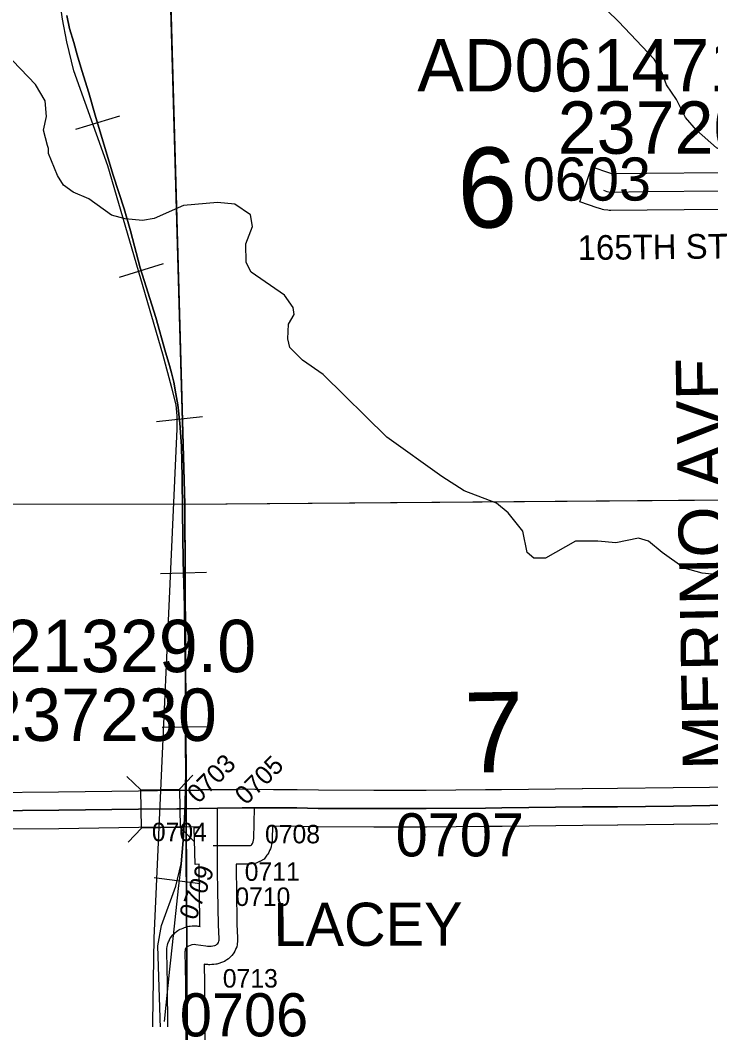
# Model space of a CAD drawing. Extents: x 23.6 to 68.7, y -63 to -29.
# Drawn here: x 44.329 to 45.45, y -41.451 to -39.827 of the extents above; entities that cross this region are included whole.
import ezdxf

# ---------------------------------------------------------------- set-up
doc = ezdxf.new("R2010")
doc.units = 0
for name, color, linetype in [('tdCoHydroRiver', 7, 'Continuous'), ('tdCoRRCL', 7, 'Continuous'), ('tdCoSecRdNmbr', 7, 'Continuous'), ('tdCoSecRdTxt', 7, 'Continuous'), ('tdCoSecRteBand', 7, 'Continuous'), ('tdCoSecRteCL', 7, 'Continuous'), ('tdCoSectLine', 7, 'Continuous'), ('tdCoSectLinePart', 7, 'Continuous'), ('tdCoSectNmbr', 7, 'Continuous'), ('tdCoStrucSec', 7, 'Continuous'), ('tdCoStrucSecCoName', 7, 'Continuous'), ('tdCoStrucSecFHWANum', 7, 'Continuous'), ('tdCoSurfAsphalt', 7, 'Continuous'), ('tdCoSurfGravel', 7, 'Continuous'), ('tdCoTwpBndry', 7, 'Continuous'), ('tdCoTwpBndryShd', 7, 'Continuous'), ('tdCoUnicrpTwnTxt', 7, 'Continuous')]:
    doc.layers.add(name, color=color, linetype=linetype)

msp = doc.modelspace()

# ---------------------------------------------------------------- linework, layer by layer
at = {"layer": 'tdCoHydroRiver'}
for points in [[(45.4267, -40.0063), (45.4089, -39.9855), (45.3941, -39.9566), (45.3777, -39.9326), (45.3711, -39.9134), (45.358, -39.8909), (45.2997, -39.83), (45.1897, -39.7221), (45.0892, -39.611), (45.0111, -39.5281), (45.0095, -39.5233), (44.9089, -39.4075)], [(45.4356, -40.7253), (45.4067, -40.7174), (45.3711, -40.6921), (45.3484, -40.6732), (45.3323, -40.6684), (45.2955, -40.6763), (45.2666, -40.6732), (45.2303, -40.6736), (45.1817, -40.7009), (45.1627, -40.701), (45.1516, -40.6917), (45.1449, -40.657), (45.121, -40.6272), (45.1019, -40.6116), (45.0496, -40.5916), (45.0131, -40.5683), (44.9241, -40.5044), (44.8205, -40.4028), (44.7872, -40.3794), (44.7664, -40.3591), (44.7631, -40.3449), (44.7645, -40.3212), (44.7738, -40.3054), (44.7721, -40.2943), (44.7577, -40.274), (44.7037, -40.2366), (44.6957, -40.2209), (44.6954, -40.1909), (44.7062, -40.1624), (44.7028, -40.1435), (44.6774, -40.1263), (44.649, -40.1235), (44.5938, -40.1287), (44.5466, -40.1497), (44.5277, -40.153), (44.4993, -40.1501), (44.4771, -40.144), (44.4406, -40.1175), (44.4152, -40.1067), (44.3993, -40.0958), (44.3897, -40.0801), (44.3751, -40.044), (44.3751, -40.0361), (44.3734, -40.0314), (44.3669, -40.0062), (44.3714, -39.984), (44.3696, -39.9588), (44.3536, -39.9321), (44.2914, -39.868)], [(45.87, -40.2074), (45.8652, -40.2059), (45.8368, -40.2031), (45.7939, -40.1814), (45.77, -40.1643), (45.7589, -40.1597), (45.7322, -40.1632), (45.7038, -40.173), (45.6912, -40.1699), (45.6357, -40.1453), (45.6009, -40.1425), (45.5914, -40.1363), (45.5849, -40.1283), (45.5793, -40.0914), (45.5568, -40.0754), (45.5008, -40.0561), (45.4591, -40.0352), (45.4267, -40.0063)], [(46.0596, -40.9457), (46.0469, -40.9427), (45.982, -40.926), (45.9235, -40.9172), (45.914, -40.9126), (45.8539, -40.9022), (45.8507, -40.8975), (45.8238, -40.8915), (45.7714, -40.8668), (45.6573, -40.7774), (45.6012, -40.7462), (45.5709, -40.7369), (45.5136, -40.731), (45.4929, -40.7312), (45.4356, -40.7253)]]:
    msp.add_lwpolyline(points, dxfattribs=at)
at = {"layer": 'tdCoRRCL'}
for p, q in [((44.4903, -39.9836), (44.4185, -40.0052)), ((44.561, -40.223), (44.4894, -40.2452)), ((44.6248, -40.4715), (44.5503, -40.48)), ((44.6315, -40.7245), (44.5566, -40.7266)), ((44.6343, -40.9751), (44.5593, -40.976)), ((44.6208, -41.2295), (44.5465, -41.2199))]:
    msp.add_line(p, q, dxfattribs=at)
for points in [[(44.5432, -41.5225), (44.5466, -41.3181), (44.5838, -40.4912), (44.5836, -40.4699), (44.582, -40.4524), (44.5753, -40.4244), (44.5606, -40.3698), (44.4711, -40.0644), (44.4161, -39.9102), (44.4046, -39.8629), (44.3975, -39.8263), (44.3913, -39.781), (44.3736, -39.3802), (44.3723, -39.2302), (44.3833, -39.0439), (44.4001, -38.8038), (44.4117, -38.4975), (44.4027, -38.3713), (44.3358, -37.5874)], [(44.4048, -39.8199), (44.4092, -39.8411), (44.4158, -39.8639), (44.4213, -39.8841), (44.4291, -39.9092), (44.4404, -39.9459), (44.4506, -39.9819), (44.4664, -40.0343), (44.48, -40.0796), (44.4976, -40.1342), (44.5078, -40.1695), (44.5238, -40.2296), (44.5489, -40.3106), (44.565, -40.3666), (44.567, -40.3735), (44.5715, -40.3884), (44.5746, -40.4002), (44.5783, -40.4152), (44.5817, -40.4343), (44.5848, -40.4521), (44.5883, -40.482), (44.5909, -40.519), (44.5919, -40.5701), (44.5922, -40.6251), (44.5935, -40.7059), (44.5956, -40.779), (44.5959, -40.8254), (44.5974, -40.8946), (44.5966, -40.9594), (44.5977, -41.0472), (44.5969, -41.0999), (44.5956, -41.124), (44.5935, -41.1594), (44.5904, -41.1971), (44.5851, -41.2375), (44.5775, -41.3135), (44.5731, -41.3537), (44.5715, -41.3683), (44.5626, -41.4533)], [(44.5578, -41.4976), (44.5523, -41.3306), (44.5584, -41.2972), (44.5814, -41.2337), (44.5904, -41.1971), (44.5935, -41.1594), (44.5956, -41.124), (44.5969, -41.0999), (44.5977, -41.0472), (44.5966, -40.9594), (44.5974, -40.8946), (44.5959, -40.8254), (44.5956, -40.779), (44.5935, -40.7059), (44.5922, -40.6251), (44.5919, -40.5701), (44.5909, -40.519), (44.5883, -40.482), (44.5848, -40.4521), (44.5817, -40.4343), (44.5783, -40.4152), (44.5746, -40.4002), (44.5715, -40.3884), (44.567, -40.3735), (44.565, -40.3666), (44.5489, -40.3106), (44.5238, -40.2296), (44.5078, -40.1695), (44.4976, -40.1342), (44.48, -40.0796), (44.4664, -40.0343), (44.4506, -39.9819), (44.4404, -39.9459), (44.4291, -39.9092), (44.4213, -39.8841), (44.4158, -39.8639), (44.4092, -39.8411), (44.4048, -39.8199)]]:
    msp.add_lwpolyline(points, dxfattribs=at)
at = {"layer": 'tdCoSecRteBand'}
for points in [[(45.4668, -40.135), (45.3464, -40.136), (45.2876, -40.1368), (45.285, -40.1369), (45.2824, -40.1364), (45.2763, -40.1354), (45.2738, -40.135), (45.2714, -40.1342), (45.2656, -40.1322), (45.2373, -40.1225), (45.2567, -40.0658), (45.2851, -40.0755), (45.2884, -40.0766), (45.2894, -40.0768), (45.3457, -40.076), (45.3457, -40.076), (45.3458, -40.076), (45.4665, -40.075)], [(44.273, -41.0812), (44.3911, -41.0802), (44.5208, -41.0785), (44.5208, -41.0785), (44.5209, -41.0785), (44.5827, -41.0779), (44.583, -41.0779), (44.5832, -41.0779), (44.5897, -41.0779), (44.6188, -41.0774), (44.6197, -41.0774), (44.6197, -41.0766), (44.6493, -41.0768), (44.6788, -41.0763), (44.6795, -41.0763), (44.6795, -41.0761), (44.6804, -41.0761), (44.6804, -41.0753), (44.71, -41.0762), (44.7399, -41.0763), (44.7779, -41.0764), (44.7782, -41.0764), (44.7785, -41.0764), (44.8132, -41.0772), (44.9031, -41.0775), (44.9878, -41.0775), (45.084, -41.0767), (45.084, -41.0767), (45.0841, -41.0767), (45.1103, -41.0765), (45.2412, -41.0749), (45.2413, -41.0749), (45.2414, -41.0749), (45.2982, -41.0746), (45.3887, -41.0734), (45.4477, -41.0726), (45.4477, -41.0726), (45.4477, -41.0726), (45.5379, -41.0716)], [(45.539, -41.1316), (45.4485, -41.1326), (45.3895, -41.1334), (45.3895, -41.1334), (45.3894, -41.1334), (45.2989, -41.1346), (45.2988, -41.1346), (45.2986, -41.1346), (45.2419, -41.1349), (45.1109, -41.1365), (45.1108, -41.1365), (45.1107, -41.1365), (45.0845, -41.1367), (44.9882, -41.1375), (44.988, -41.1375), (44.9879, -41.1375), (44.9031, -41.1375), (44.903, -41.1375), (44.903, -41.1375), (44.8127, -41.1372), (44.8124, -41.1372), (44.8121, -41.1372), (44.7774, -41.1364), (44.7397, -41.1363), (44.7397, -41.1363), (44.7397, -41.1363), (44.7394, -41.1363), (44.7386, -41.1363), (44.7379, -41.1573), (44.7379, -41.1587), (44.7377, -41.1601), (44.737, -41.1654), (44.7365, -41.1694), (44.735, -41.1731), (44.7338, -41.1758), (44.7326, -41.1788), (44.7307, -41.1816), (44.7293, -41.1834), (44.7248, -41.1899), (44.7177, -41.1932), (44.7176, -41.1933), (44.7154, -41.1943), (44.7117, -41.1961), (44.7076, -41.1968), (44.7051, -41.1973), (44.7024, -41.1977), (44.6997, -41.1977), (44.6793, -41.1976), (44.6794, -41.2088), (44.6799, -41.24), (44.6799, -41.24), (44.6799, -41.24), (44.6807, -41.2952), (44.6818, -41.3175), (44.6818, -41.3182), (44.6818, -41.3188), (44.6819, -41.3208), (44.6819, -41.3238), (44.6813, -41.3268), (44.6809, -41.3288), (44.6803, -41.3317), (44.6792, -41.3345), (44.6784, -41.3364), (44.6772, -41.3391), (44.6756, -41.3416), (44.6744, -41.3433), (44.6727, -41.3458), (44.6706, -41.3479), (44.6692, -41.3493), (44.667, -41.3514), (44.6645, -41.3531), (44.6628, -41.3542), (44.6603, -41.3558), (44.6574, -41.3569), (44.6556, -41.3576), (44.6542, -41.3582), (44.6527, -41.3586), (44.6498, -41.3594), (44.6481, -41.3599), (44.6463, -41.3602), (44.6434, -41.3606), (44.6416, -41.3609), (44.6398, -41.3609), (44.6369, -41.361), (44.6351, -41.3611), (44.6333, -41.3609), (44.6303, -41.3607), (44.6285, -41.3605), (44.6273, -41.3603), (44.6279, -41.3908), (44.6279, -41.391), (44.6279, -41.3911), (44.6291, -41.5379)], [(44.5691, -41.5386), (44.5679, -41.3918), (44.5669, -41.3403), (44.5669, -41.3398), (44.5669, -41.3393), (44.567, -41.3374), (44.567, -41.3344), (44.5677, -41.3314), (44.5681, -41.3295), (44.5687, -41.3265), (44.5699, -41.3238), (44.5707, -41.322), (44.572, -41.3192), (44.5737, -41.3167), (44.5748, -41.3152), (44.5766, -41.3127), (44.5788, -41.3106), (44.5802, -41.3093), (44.5825, -41.3072), (44.585, -41.3056), (44.5867, -41.3046), (44.5885, -41.3035), (44.5905, -41.3026), (44.5933, -41.3014), (44.5954, -41.3005), (44.5976, -41.3), (44.6006, -41.2992), (44.6028, -41.2986), (44.605, -41.2984), (44.6081, -41.2981), (44.6104, -41.2978), (44.6126, -41.2979), (44.6157, -41.2981), (44.6172, -41.2982), (44.6187, -41.2984), (44.6208, -41.2987), (44.6207, -41.2977), (44.6207, -41.2971), (44.6207, -41.2966), (44.6199, -41.2409), (44.6194, -41.2097), (44.6194, -41.2096), (44.6194, -41.2095), (44.6193, -41.198), (44.6127, -41.1981), (44.6114, -41.1381), (44.6187, -41.138), (44.6187, -41.1376), (44.6191, -41.1376), (44.6191, -41.1374), (44.5904, -41.1379), (44.59, -41.1379), (44.5896, -41.1379), (44.583, -41.1379), (44.5215, -41.1385), (44.3918, -41.1402), (44.3918, -41.1402), (44.3917, -41.1402), (44.2736, -41.1411)]]:
    msp.add_lwpolyline(points, dxfattribs=at)
at = {"layer": 'tdCoSecRteCL'}
msp.add_line((44.642, -41.1675), (44.649, -41.1673), dxfattribs=at)
for points in [[(45.2754, -40.1039), (45.2811, -40.1058), (45.2872, -40.1068), (45.3461, -40.106), (45.4667, -40.105), (45.5513, -40.1052)], [(44.7095, -41.1062), (44.7398, -41.1063), (44.7778, -41.1064), (44.8128, -41.1072), (44.9031, -41.1075), (44.9879, -41.1075), (45.0843, -41.1067), (45.1106, -41.1065), (45.2416, -41.1049), (45.2985, -41.1046), (45.3891, -41.1034), (45.4481, -41.1026), (45.5479, -41.1015), (45.5619, -41.1015), (45.5684, -41.1012)], [(43.8416, -41.1158), (43.9198, -41.1159), (44.0557, -41.1141), (44.0972, -41.1138), (44.2213, -41.112), (44.2732, -41.1112), (44.3915, -41.1102), (44.5212, -41.1085), (44.583, -41.1079), (44.5899, -41.1079), (44.6494, -41.1068)], [(44.649, -41.1673), (44.6999, -41.1677), (44.7025, -41.1673), (44.7047, -41.1662), (44.7048, -41.1661), (44.7061, -41.1643), (44.7073, -41.1616), (44.7079, -41.1563), (44.7095, -41.1062)], [(44.649, -41.1673), (44.6491, -41.141), (44.6494, -41.1068)], [(44.6494, -41.1068), (44.6892, -41.1061), (44.7095, -41.1062)], [(44.5991, -41.5383), (44.5979, -41.3914), (44.5969, -41.3397), (44.597, -41.3378), (44.5974, -41.3359), (44.5982, -41.3341), (44.5993, -41.3325), (44.6007, -41.3312), (44.6024, -41.3302), (44.6052, -41.329), (44.6081, -41.3282), (44.6112, -41.3279), (44.6142, -41.3281), (44.6221, -41.3293), (44.63, -41.3302), (44.6329, -41.3308), (44.6359, -41.3311), (44.6388, -41.331), (44.6418, -41.3305), (44.6446, -41.3297), (44.6465, -41.329), (44.6482, -41.3279), (44.6496, -41.3265), (44.6507, -41.3248), (44.6515, -41.323), (44.6519, -41.321), (44.6518, -41.319), (44.6507, -41.2962), (44.6499, -41.2404), (44.6494, -41.2092), (44.649, -41.1673)]]:
    msp.add_lwpolyline(points, dxfattribs=at)
at = {"layer": 'tdCoSectLine'}
for points in [[(44.5679, -39.6075), (44.596, -40.6132)], [(43.5832, -40.6119), (44.596, -40.6132)], [(44.596, -40.6132), (45.561, -40.6057)], [(44.596, -40.6132), (44.6006, -41.6086)]]:
    msp.add_lwpolyline(points, dxfattribs=at)
at = {"layer": 'tdCoSectLinePart'}
for points in [[(44.5687, -39.6379), (44.596, -40.6132)], [(43.9317, -40.6124), (44.596, -40.6132)], [(44.596, -40.6132), (45.5312, -40.606)], [(44.596, -40.6132), (44.5981, -41.0775)], [(44.5984, -41.1376), (44.5991, -41.2997)]]:
    msp.add_lwpolyline(points, dxfattribs=at)
at = {"layer": 'tdCoStrucSec'}
for p, q in [((44.5248, -41.0771), (44.5022, -41.0553)), ((44.5874, -41.0759), (44.6091, -41.0534)), ((44.5259, -41.1396), (44.5042, -41.1622)), ((44.5885, -41.1385), (44.611, -41.1602))]:
    msp.add_line(p, q, dxfattribs=at)
msp.add_lwpolyline([(44.5248, -41.0771), (44.5874, -41.0759), (44.5885, -41.1385), (44.5259, -41.1396)], close=True, dxfattribs=at)
at = {"layer": 'tdCoSurfAsphalt'}
msp.add_lwpolyline([(45.5479, -41.1015), (45.4481, -41.1026), (45.3891, -41.1034), (45.2985, -41.1046), (45.2416, -41.1049), (45.1106, -41.1065), (45.0843, -41.1067), (44.9879, -41.1075), (44.9031, -41.1075), (44.8128, -41.1072), (44.7778, -41.1064), (44.7398, -41.1063), (44.7095, -41.1062), (44.6892, -41.1061), (44.6494, -41.1068), (44.5899, -41.1079), (44.583, -41.1079), (44.5212, -41.1085), (44.3915, -41.1102), (44.2732, -41.1112)], dxfattribs=at)
at = {"layer": 'tdCoSurfGravel'}
for points in [[(45.2754, -40.1039), (45.2811, -40.1058), (45.2872, -40.1068), (45.3461, -40.106), (45.4667, -40.105), (45.5513, -40.1052)], [(44.649, -41.1673), (44.6491, -41.141), (44.6494, -41.1068)], [(44.7047, -41.1662), (44.7048, -41.1661), (44.7061, -41.1643), (44.7073, -41.1616), (44.7079, -41.1563), (44.7095, -41.1062)], [(44.642, -41.1675), (44.649, -41.1673), (44.6999, -41.1677), (44.7025, -41.1673), (44.7047, -41.1662)], [(44.5991, -41.5383), (44.5979, -41.3914), (44.5969, -41.3397), (44.597, -41.3378), (44.5974, -41.3359), (44.5982, -41.3341), (44.5993, -41.3325), (44.6007, -41.3312), (44.6024, -41.3302), (44.6052, -41.329), (44.6081, -41.3282), (44.6112, -41.3279), (44.6142, -41.3281), (44.6221, -41.3293), (44.63, -41.3302), (44.6329, -41.3308), (44.6359, -41.3311), (44.6388, -41.331), (44.6418, -41.3305), (44.6446, -41.3297), (44.6465, -41.329), (44.6482, -41.3279), (44.6496, -41.3265), (44.6507, -41.3248), (44.6515, -41.323), (44.6519, -41.321), (44.6518, -41.319), (44.6507, -41.2962), (44.6499, -41.2404), (44.6494, -41.2092), (44.649, -41.1673)]]:
    msp.add_lwpolyline(points, dxfattribs=at)
at = {"layer": 'tdCoTwpBndry'}
for points in [[(44.596, -40.6132), (44.5687, -39.6375)], [(44.5981, -41.0777), (44.596, -40.6132)], [(44.5991, -41.2995), (44.5984, -41.1377)]]:
    msp.add_lwpolyline(points, dxfattribs=at)
at = {"layer": 'tdCoTwpBndryShd'}
msp.add_lwpolyline([(45.4662, -47.5782), (45.2886, -47.5798), (45.2913, -47.032), (44.6825, -47.037), (44.6731, -46.5813), (44.659, -45.6063), (44.6438, -44.6042), (44.6289, -43.6086), (44.6126, -42.6121), (44.6006, -41.6086), (44.596, -40.6132), (44.5679, -39.6075), (44.5586, -38.6082), (44.5434, -37.6076), (44.5249, -36.6101), (44.5204, -35.6065), (44.4936, -34.6124), (44.4817, -33.64)], dxfattribs=at)

# ---------------------------------------------------------------- texts
at = {"layer": 'tdCoSecRdNmbr'}
for s, height, rotation, p in [('0603', 0.07, 0.0352, (45.1446, -40.1207)), ('0703', 0.03, 45.0334, (44.618, -41.1007)), ('0705', 0.03, 45.0335, (44.6956, -41.1031)), ('0707', 0.07, 0.035, (44.9384, -41.1852)), ('0704', 0.03, 0.0347, (44.5427, -41.1605)), ('0708', 0.03, 0.0348, (44.7263, -41.164)), ('0711', 0.03, 0.0348, (44.6934, -41.2248)), ('0709', 0.03, 70.0327, (44.614, -41.2903)), ('0710', 0.03, 0.0348, (44.6781, -41.2656)), ('0713', 0.03, 0.0348, (44.6578, -41.3981)), ('0706', 0.07, 0.0348, (44.5881, -41.4774))]:
    msp.add_text(s, height=height, rotation=rotation, dxfattribs=at).set_placement(p)
at = {"layer": 'tdCoSecRdTxt'}
for s, height, rotation, p in [('165TH ST', 0.04, 0.6267, (45.2338, -40.2171)), ('MERINO AVE', 0.08, 91, (45.4842, -41.0442))]:
    msp.add_text(s, height=height, rotation=rotation, dxfattribs=at).set_placement(p)
at = {"layer": 'tdCoSectNmbr'}
for s, p in [('6', (45.0397, -40.1653)), ('7', (45.0505, -41.0494))]:
    msp.add_text(s, height=0.13, rotation=1.035, dxfattribs=at).set_placement(p)
at = {"layer": 'tdCoStrucSecCoName'}
for s, p in [('AD061471.0', (44.9734, -39.9435)), ('MD121329.0', (44.0611, -40.8861))]:
    msp.add_text(s, height=0.085, dxfattribs=at).set_placement(p)
at = {"layer": 'tdCoStrucSecFHWANum'}
for s, p in [('237201', (45.2013, -40.0446)), ('237230', (44.2689, -40.9977))]:
    msp.add_text(s, height=0.085, dxfattribs=at).set_placement(p)
at = {"layer": 'tdCoUnicrpTwnTxt'}
msp.add_text('LACEY', height=0.07, rotation=0.1368, dxfattribs=at).set_placement((44.74, -41.3307))

doc.saveas('drawing.dxf')
